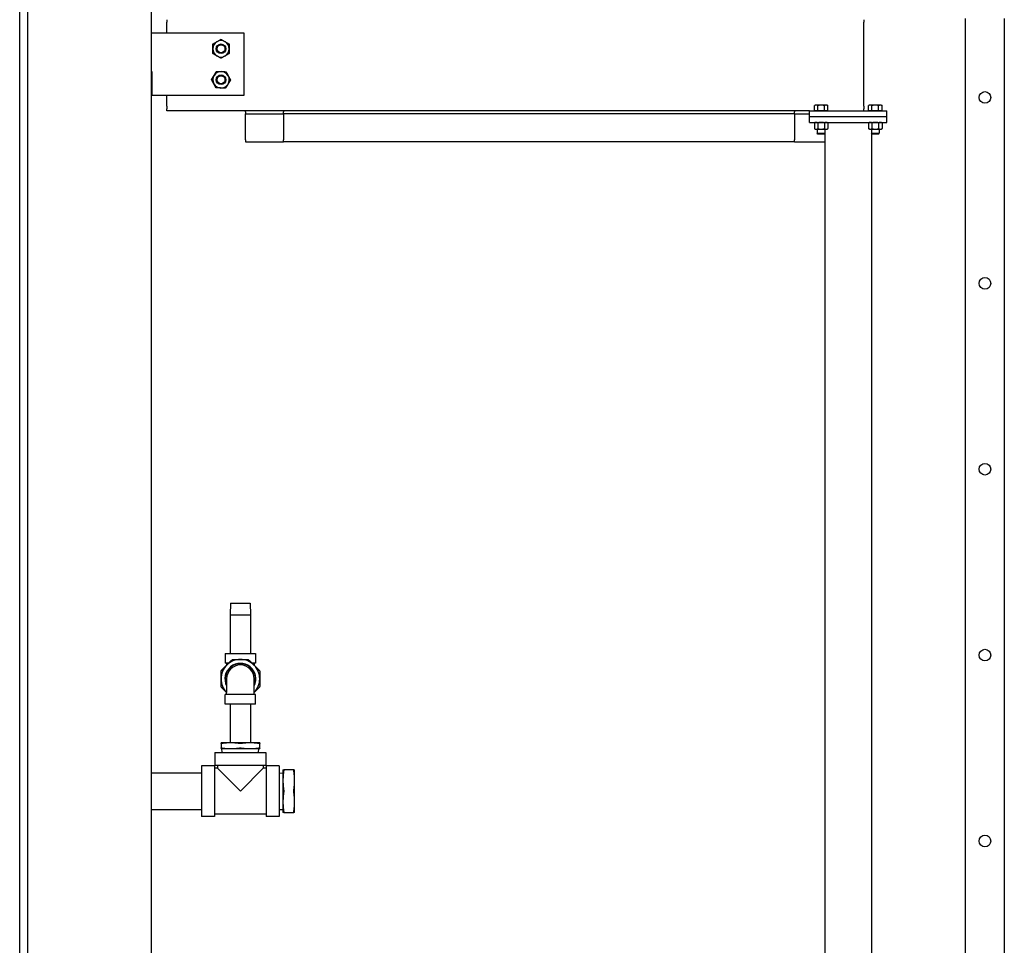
# Model space of a CAD drawing. Header units: inches. Extents: x 24 to 1128, y -69 to 748.
# Tile 510 of 656: x 744 to 808, y 215 to 275. Entities that reach past the tile are written whole.
import ezdxf

# ---------------------------------------------------------------- set-up
doc = ezdxf.new("R2010")
doc.units = ezdxf.units.IN
doc.header["$LTSCALE"] = 32
doc.header["$MEASUREMENT"] = 0
doc.layers.add('Visible (ANSI)', color=7, linetype='Continuous', lineweight=30)

msp = doc.modelspace()

# ---------------------------------------------------------------- linework, layer by layer
at = {"layer": 'Visible (ANSI)'}
for p, q in [((752.78063, 339.73367), (752.78063, 169.86817)), ((744.28063, 178.86817), (744.28063, 331.73367)), ((744.78063, 331.73367), (744.78063, 178.86817)), ((805.36063, 275.04801), (805.36063, 275.31317)), ((807.86063, 275.31317), (807.86063, 275.04801)), ((753.78063, 275.23765), (753.78063, 275.06851)), ((753.78063, 274.85257), (753.78063, 275.06851)), ((753.78063, 274.51427), (753.78063, 274.85257)), ((798.78063, 275.23765), (798.78063, 275.06851)), ((798.78063, 274.85257), (798.78063, 275.06851)), ((798.78063, 274.51427), (798.78063, 274.85257)), ((805.36063, 159.73367), (805.36063, 275.04801)), ((807.86063, 275.04801), (807.86063, 159.73367)), ((758.78063, 274.35867), (752.78063, 274.35867)), ((753.78063, 274.35867), (753.78063, 274.51427)), ((758.78063, 270.35867), (758.78063, 274.35867)), ((798.78063, 270.20307), (798.78063, 274.51427)), ((752.78063, 271.88367), (752.81063, 271.88367)), ((752.81063, 271.88367), (752.81063, 270.35867)), ((752.81063, 270.35867), (758.78063, 270.35867)), ((753.78063, 270.20307), (753.78063, 270.35867)), ((753.78063, 269.86477), (753.78063, 270.20307)), ((753.78063, 269.64883), (753.78063, 269.86477)), ((753.78063, 269.64883), (753.78063, 269.47968)), ((795.65563, 269.72267), (795.59762, 269.68918)), ((795.59762, 269.35867), (795.59762, 269.68918)), ((795.70587, 269.72267), (795.65563, 269.72267)), ((796.03063, 269.72267), (795.70587, 269.72267)), ((795.81413, 269.35867), (795.81413, 269.68918)), ((796.35539, 269.72267), (796.03063, 269.72267)), ((796.24714, 269.35867), (796.24714, 269.68918)), ((796.40563, 269.72267), (796.35539, 269.72267)), ((796.40563, 269.72267), (796.46365, 269.68918)), ((796.46365, 269.35867), (796.46365, 269.68918)), ((798.78063, 269.86477), (798.78063, 270.20307)), ((798.78063, 269.64883), (798.78063, 269.86477)), ((798.78063, 269.64883), (798.78063, 269.47968)), ((799.15563, 269.72267), (799.09762, 269.68918)), ((799.09762, 269.35867), (799.09762, 269.68918)), ((799.20587, 269.72267), (799.15563, 269.72267)), ((799.53063, 269.72267), (799.20587, 269.72267)), ((799.31413, 269.35867), (799.31413, 269.68918)), ((799.85539, 269.72267), (799.53063, 269.72267)), ((799.74714, 269.35867), (799.74714, 269.68918)), ((799.90563, 269.72267), (799.85539, 269.72267)), ((799.90563, 269.72267), (799.96365, 269.68918)), ((799.96365, 269.35867), (799.96365, 269.68918)), ((753.78063, 269.35867), (753.78063, 269.47968)), ((795.28063, 269.35867), (753.78063, 269.35867)), ((758.86063, 269.29067), (758.86063, 269.35867)), ((758.86063, 269.29067), (758.86063, 269.17067)), ((758.86063, 269.17067), (761.32063, 269.17067)), ((758.86063, 268.92067), (758.86063, 269.17067)), ((761.32063, 269.35867), (761.32063, 269.29067)), ((761.32063, 269.17067), (761.32063, 269.29067)), ((794.32063, 269.17067), (761.32063, 269.17067)), ((761.32063, 269.17067), (761.32063, 268.92067)), ((794.32063, 269.35867), (794.32063, 269.29067)), ((794.32063, 269.17067), (794.32063, 269.29067)), ((794.32063, 269.17067), (794.32063, 268.92067)), ((794.32063, 269.17067), (795.28063, 269.17067)), ((795.28063, 268.98367), (795.28063, 269.35867)), ((795.28063, 269.35867), (800.28063, 269.35867)), ((795.28063, 268.98367), (800.28063, 268.98367)), ((795.28063, 268.98367), (800.28063, 268.98367)), ((795.28063, 268.60867), (795.28063, 268.98367)), ((795.70587, 269.35867), (795.59762, 269.35867)), ((795.65563, 269.35867), (795.65563, 269.35867)), ((795.81413, 269.35867), (795.70587, 269.35867)), ((796.03063, 269.35867), (795.81413, 269.35867)), ((796.24714, 269.35867), (796.03063, 269.35867)), ((796.35539, 269.35867), (796.24714, 269.35867)), ((796.46365, 269.35867), (796.35539, 269.35867)), ((796.40563, 269.35867), (796.40563, 269.35867)), ((798.78063, 269.35867), (798.78063, 269.47968)), ((799.20587, 269.35867), (799.09762, 269.35867)), ((799.15563, 269.35867), (799.15563, 269.35867)), ((799.31413, 269.35867), (799.20587, 269.35867)), ((799.53063, 269.35867), (799.31413, 269.35867)), ((799.74714, 269.35867), (799.53063, 269.35867)), ((799.85539, 269.35867), (799.74714, 269.35867)), ((799.96365, 269.35867), (799.85539, 269.35867)), ((799.90563, 269.35867), (799.90563, 269.35867)), ((800.28063, 268.98367), (800.28063, 269.35867)), ((800.28063, 268.60867), (800.28063, 268.98367)), ((758.86063, 267.47867), (758.86063, 268.92067)), ((761.32063, 268.92067), (761.32063, 267.47867)), ((794.32063, 268.92067), (794.32063, 267.47867)), ((795.28063, 268.60867), (800.28063, 268.60867)), ((795.65563, 268.60867), (795.59762, 268.57518)), ((795.59762, 268.57518), (795.59762, 268.20416)), ((795.81413, 268.57518), (795.81413, 268.20416)), ((796.24714, 268.57518), (796.24714, 268.20416)), ((796.40563, 268.60867), (796.46365, 268.57518)), ((796.46365, 268.57518), (796.46365, 268.20416)), ((799.15563, 268.60867), (799.09762, 268.57518)), ((799.09762, 268.57518), (799.09762, 268.20416)), ((799.31413, 268.57518), (799.31413, 268.20416)), ((799.74714, 268.57518), (799.74714, 268.20416)), ((799.90563, 268.60867), (799.96365, 268.57518)), ((799.96365, 268.57518), (799.96365, 268.20416)), ((795.65563, 268.17067), (795.59762, 268.20416)), ((795.65563, 268.17067), (795.70587, 268.17067)), ((795.70587, 268.17067), (796.03063, 268.17067)), ((795.78063, 268.17067), (795.78063, 267.90444)), ((795.78063, 267.90444), (796.28063, 267.90444)), ((795.82782, 267.85867), (795.78063, 267.90444)), ((796.23344, 267.85867), (795.82782, 267.85867)), ((796.03063, 268.17067), (796.35539, 268.17067)), ((796.23344, 267.85867), (796.28063, 267.90444)), ((796.28063, 268.17067), (796.28063, 267.90444)), ((796.28063, 267.90444), (796.28063, 157.60867)), ((796.35539, 268.17067), (796.40563, 268.17067)), ((796.40563, 268.17067), (796.46365, 268.20416)), ((799.15563, 268.17067), (799.09762, 268.20416)), ((799.15563, 268.17067), (799.20587, 268.17067)), ((799.20587, 268.17067), (799.53063, 268.17067)), ((799.28063, 268.17067), (799.28063, 267.90444)), ((799.28063, 267.90444), (799.28063, 157.60867)), ((799.28063, 267.90444), (799.78063, 267.90444)), ((799.32782, 267.85867), (799.28063, 267.90444)), ((799.73344, 267.85867), (799.32782, 267.85867)), ((799.53063, 268.17067), (799.85539, 268.17067)), ((799.73344, 267.85867), (799.78063, 267.90444)), ((799.78063, 268.17067), (799.78063, 267.90444)), ((799.85539, 268.17067), (799.90563, 268.17067)), ((799.90563, 268.17067), (799.96365, 268.20416)), ((758.86063, 267.47867), (758.86063, 267.35867)), ((758.86063, 267.35867), (761.32063, 267.35867)), ((761.32063, 267.35867), (761.32063, 267.47867)), ((794.32063, 267.35867), (761.32063, 267.35867)), ((794.32063, 267.35867), (794.32063, 267.47867)), ((794.32063, 267.35867), (796.28063, 267.35867)), ((757.89277, 237.56632), (757.87313, 236.81632)), ((757.89277, 237.56632), (759.16849, 237.56632)), ((759.16849, 237.56632), (759.18813, 236.81632)), ((757.87313, 236.81632), (759.18813, 236.81632)), ((757.87313, 236.81632), (757.87313, 234.31632)), ((759.18813, 236.81632), (759.18813, 234.31632)), ((757.55563, 234.31632), (759.50563, 234.31632)), ((757.55563, 234.31632), (757.55563, 233.69632)), ((759.50563, 234.31632), (759.50563, 233.69632)), ((757.77287, 233.69632), (757.55563, 233.69632)), ((757.64063, 233.69632), (757.64063, 233.56409)), ((759.50563, 233.69632), (759.2884, 233.69632)), ((759.42063, 233.69632), (759.42063, 233.56409)), ((757.64063, 232.69132), (757.64063, 231.80632)), ((759.42063, 231.80632), (759.42063, 232.69132)), ((759.50563, 231.67632), (757.55563, 231.67632)), ((757.55563, 231.05632), (757.55563, 231.67632)), ((757.64063, 231.67632), (757.64063, 231.80632)), ((759.42063, 231.67632), (759.42063, 231.80632)), ((759.50563, 231.05632), (759.50563, 231.67632)), ((759.50563, 231.05632), (757.55563, 231.05632)), ((757.87313, 231.05632), (757.87313, 228.55632)), ((759.18813, 231.05632), (759.18813, 228.55632)), ((757.90563, 228.55632), (757.28063, 228.55632)), ((757.28063, 228.51816), (757.28063, 228.21948)), ((759.15563, 228.55632), (757.90563, 228.55632)), ((759.78063, 228.55632), (759.15563, 228.55632)), ((759.78063, 228.21948), (759.78063, 228.51816)), ((756.89063, 227.93132), (760.17063, 227.93132)), ((756.89063, 227.93132), (756.89063, 227.09132)), ((757.28063, 228.18132), (757.90563, 228.18132)), ((757.35405, 227.93132), (757.34313, 228.18132)), ((757.90563, 228.18132), (759.15563, 228.18132)), ((759.15563, 228.18132), (759.78063, 228.18132)), ((759.70722, 227.93132), (759.71813, 228.18132)), ((760.17063, 227.93132), (760.17063, 227.09132)), ((756.03063, 227.07132), (756.03063, 223.79132)), ((756.87063, 227.07132), (756.03063, 227.07132)), ((756.87063, 227.07132), (756.87063, 223.79132)), ((760.17063, 227.09132), (756.89063, 227.09132)), ((757.05063, 227.09132), (757.05063, 226.91132)), ((760.01063, 227.09132), (760.01063, 226.91132)), ((760.19063, 227.07132), (760.19063, 223.79132)), ((761.03063, 227.07132), (760.19063, 227.07132)), ((761.03063, 227.07132), (761.03063, 223.79132)), ((752.78063, 226.61882), (756.03063, 226.61882)), ((757.05063, 226.91132), (756.87063, 226.91132)), ((757.05063, 226.91132), (758.53063, 225.43132)), ((758.53063, 225.43132), (760.01063, 226.91132)), ((760.19063, 226.91132), (760.01063, 226.91132)), ((761.03063, 226.60791), (761.28063, 226.61882)), ((761.28063, 226.80632), (761.28063, 226.11882)), ((761.98297, 226.80632), (761.3283, 226.80632)), ((762.03063, 226.11882), (762.03063, 226.80632)), ((761.28063, 226.11882), (761.28063, 224.74382)), ((762.03063, 224.74382), (762.03063, 226.11882)), ((761.28063, 224.74382), (761.28063, 224.05632)), ((762.03063, 224.05632), (762.03063, 224.74382)), ((752.78063, 224.24382), (756.03063, 224.24382)), ((760.19063, 223.95132), (756.87063, 223.95132)), ((761.03063, 224.25474), (761.28063, 224.24382)), ((761.3283, 224.05632), (761.98297, 224.05632)), ((756.87063, 223.79132), (756.03063, 223.79132)), ((761.03063, 223.79132), (760.19063, 223.79132))]:
    msp.add_line(p, q, dxfattribs=at)
for centre, radius in [((757.28063, 273.35867), 0.31271), ((757.28063, 273.35867), 0.3125), ((757.28063, 273.35867), 0.25673), ((757.28063, 271.35867), 0.31271), ((757.28063, 271.35867), 0.3125), ((757.28063, 271.35867), 0.25673), ((806.61063, 270.21867), 0.375), ((806.61063, 270.21867), 0.375), ((806.61063, 258.21867), 0.375), ((806.61063, 258.21867), 0.375), ((806.61063, 246.21867), 0.375), ((806.61063, 246.21867), 0.375), ((806.61063, 234.21867), 0.375), ((806.61063, 234.21867), 0.375), ((806.61063, 222.21867), 0.375), ((806.61063, 222.21867), 0.375)]:
    msp.add_circle(centre, radius, dxfattribs=at)
for centre, radius, start, end in [((757.28063, 273.35867), 0.531, 120, 180), ((757.28063, 273.35867), 0.531, 60, 120), ((757.28063, 273.35867), 0.531, 0, 60), ((757.28063, 273.35867), 0.531, 180, 240), ((757.28063, 273.35867), 0.531, 240, 300), ((757.28063, 273.35867), 0.531, 300, 0), ((757.28063, 271.35867), 0.531, 148.4077565, 208.4077565), ((757.28063, 271.35867), 0.531, 88.4077565, 148.4077565), ((757.28063, 271.35867), 0.531, 28.4077565, 88.4077565), ((757.28063, 271.35867), 0.531, 328.4077565, 28.4077565), ((757.28063, 271.35867), 0.531, 208.4077565, 268.4077565), ((757.28063, 271.35867), 0.531, 268.4077565, 328.4077565), ((758.53063, 232.68632), 1.25, 135, 180), ((758.53063, 232.68632), 1, 332.8732469, 207.1267531), ((758.53063, 232.68632), 0.975, 335.8980827, 204.1019173), ((758.53063, 232.68632), 1.25, 90, 135), ((758.53063, 232.68632), 1.25, 45, 90), ((758.53063, 232.68632), 1.25, 0, 45), ((758.53063, 232.68632), 1.25, 180, 224.6021253), ((758.53063, 232.68632), 1.25, 315.3978747, 0)]:
    msp.add_arc(centre, radius, start, end, dxfattribs=at)
msp.add_ellipse((758.53063, 232.69132), major_axis=(0.89, 0), ratio=0.99999962, start_param=0, end_param=3.14159265, dxfattribs=at)
for points, weights in [([(756.74963, 273.66524), (756.89191, 273.74739), (757.01513, 273.81853)], [1, 1.0379548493, 1]), ([(756.74963, 273.35867), (756.74963, 273.50095), (756.74963, 273.66524)], [1, 1.0379548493, 1]), ([(757.01513, 273.81853), (757.13835, 273.88967), (757.28063, 273.97182)], [1, 1.0379548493, 1]), ([(757.28063, 273.97182), (757.42291, 273.88967), (757.54613, 273.81853)], [1, 1.0379548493, 1]), ([(757.54613, 273.81853), (757.66935, 273.74739), (757.81163, 273.66524)], [1, 1.0379548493, 1]), ([(757.81163, 273.66524), (757.81163, 273.50095), (757.81163, 273.35867)], [1, 1.0379548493, 1]), ([(756.74963, 273.0521), (756.74963, 273.21639), (756.74963, 273.35867)], [1, 1.0379548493, 1]), ([(757.01513, 272.89881), (756.89191, 272.96995), (756.74963, 273.0521)], [1, 1.0379548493, 1]), ([(757.28063, 272.74552), (757.13835, 272.82767), (757.01513, 272.89881)], [1, 1.0379548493, 1]), ([(757.54613, 272.89881), (757.42291, 272.82767), (757.28063, 272.74552)], [1, 1.0379548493, 1]), ([(757.81163, 273.0521), (757.66935, 272.96995), (757.54613, 272.89881)], [1, 1.0379548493, 1]), ([(757.81163, 273.35867), (757.81163, 273.21639), (757.81163, 273.0521)], [1, 1.0379548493, 1]), ([(756.66772, 271.37571), (756.75379, 271.51565), (756.82833, 271.63684)], [1, 1.0379548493, 1]), ([(756.82833, 271.63684), (756.90287, 271.75804), (756.98893, 271.89798)], [1, 1.0379548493, 1]), ([(756.98893, 271.89798), (757.15316, 271.89342), (757.29539, 271.88946)], [1, 1.0379548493, 1]), ([(757.29539, 271.88946), (757.43761, 271.88551), (757.60184, 271.88095)], [1, 1.0379548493, 1]), ([(757.60184, 271.88095), (757.68, 271.73644), (757.74769, 271.61129)], [1, 1.0379548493, 1]), ([(757.74769, 271.61129), (757.81538, 271.48614), (757.89354, 271.34163)], [1, 1.0379548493, 1]), ([(756.81357, 271.10605), (756.74588, 271.2312), (756.66772, 271.37571)], [1, 1.0379548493, 1]), ([(756.95942, 270.83639), (756.88126, 270.9809), (756.81357, 271.10605)], [1, 1.0379548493, 1]), ([(757.73294, 271.08049), (757.6584, 270.9593), (757.57233, 270.81936)], [1, 1.0379548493, 1]), ([(757.89354, 271.34163), (757.80747, 271.20169), (757.73294, 271.08049)], [1, 1.0379548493, 1]), ([(757.26588, 270.82787), (757.12365, 270.83183), (756.95942, 270.83639)], [1, 1.0379548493, 1]), ([(757.57233, 270.81936), (757.4081, 270.82392), (757.26588, 270.82787)], [1, 1.0379548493, 1]), ([(795.70587, 269.72267), (795.65563, 269.72267), (795.59762, 269.68918)], [1, 1.0379548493, 1]), ([(795.81413, 269.68918), (795.75611, 269.72267), (795.70587, 269.72267)], [1, 1.0379548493, 1]), ([(796.03063, 269.72267), (795.93015, 269.72267), (795.81413, 269.68918)], [1, 1.0379548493, 1]), ([(796.24714, 269.68918), (796.13111, 269.72267), (796.03063, 269.72267)], [1, 1.0379548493, 1]), ([(796.35539, 269.72267), (796.30515, 269.72267), (796.24714, 269.68918)], [1, 1.0379548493, 1]), ([(796.46365, 269.68918), (796.40563, 269.72267), (796.35539, 269.72267)], [1, 1.0379548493, 1]), ([(799.20587, 269.72267), (799.15563, 269.72267), (799.09762, 269.68918)], [1, 1.0379548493, 1]), ([(799.31413, 269.68918), (799.25611, 269.72267), (799.20587, 269.72267)], [1, 1.0379548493, 1]), ([(799.53063, 269.72267), (799.43015, 269.72267), (799.31413, 269.68918)], [1, 1.0379548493, 1]), ([(799.74714, 269.68918), (799.63111, 269.72267), (799.53063, 269.72267)], [1, 1.0379548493, 1]), ([(799.85539, 269.72267), (799.80515, 269.72267), (799.74714, 269.68918)], [1, 1.0379548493, 1]), ([(799.96365, 269.68918), (799.90563, 269.72267), (799.85539, 269.72267)], [1, 1.0379548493, 1]), ([(795.70587, 268.60867), (795.65563, 268.60867), (795.59762, 268.57518)], [1, 1.0379548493, 1]), ([(795.81413, 268.57518), (795.75611, 268.60867), (795.70587, 268.60867)], [1, 1.0379548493, 1]), ([(796.03063, 268.60867), (795.93015, 268.60867), (795.81413, 268.57518)], [1, 1.0379548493, 1]), ([(796.24714, 268.57518), (796.13111, 268.60867), (796.03063, 268.60867)], [1, 1.0379548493, 1]), ([(796.35539, 268.60867), (796.30515, 268.60867), (796.24714, 268.57518)], [1, 1.0379548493, 1]), ([(796.46365, 268.57518), (796.40563, 268.60867), (796.35539, 268.60867)], [1, 1.0379548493, 1]), ([(799.20587, 268.60867), (799.15563, 268.60867), (799.09762, 268.57518)], [1, 1.0379548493, 1]), ([(799.31413, 268.57518), (799.25611, 268.60867), (799.20587, 268.60867)], [1, 1.0379548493, 1]), ([(799.53063, 268.60867), (799.43015, 268.60867), (799.31413, 268.57518)], [1, 1.0379548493, 1]), ([(799.74714, 268.57518), (799.63111, 268.60867), (799.53063, 268.60867)], [1, 1.0379548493, 1]), ([(799.85539, 268.60867), (799.80515, 268.60867), (799.74714, 268.57518)], [1, 1.0379548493, 1]), ([(799.96365, 268.57518), (799.90563, 268.60867), (799.85539, 268.60867)], [1, 1.0379548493, 1]), ([(795.59762, 268.20416), (795.65563, 268.17067), (795.70587, 268.17067)], [1, 1.0379548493, 1]), ([(795.70587, 268.17067), (795.75611, 268.17067), (795.81413, 268.20416)], [1, 1.0379548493, 1]), ([(795.81413, 268.20416), (795.93015, 268.17067), (796.03063, 268.17067)], [1, 1.0379548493, 1]), ([(796.03063, 268.17067), (796.13111, 268.17067), (796.24714, 268.20416)], [1, 1.0379548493, 1]), ([(796.24714, 268.20416), (796.30515, 268.17067), (796.35539, 268.17067)], [1, 1.0379548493, 1]), ([(796.35539, 268.17067), (796.40563, 268.17067), (796.46365, 268.20416)], [1, 1.0379548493, 1]), ([(799.09762, 268.20416), (799.15563, 268.17067), (799.20587, 268.17067)], [1, 1.0379548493, 1]), ([(799.20587, 268.17067), (799.25611, 268.17067), (799.31413, 268.20416)], [1, 1.0379548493, 1]), ([(799.31413, 268.20416), (799.43015, 268.17067), (799.53063, 268.17067)], [1, 1.0379548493, 1]), ([(799.53063, 268.17067), (799.63111, 268.17067), (799.74714, 268.20416)], [1, 1.0379548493, 1]), ([(799.74714, 268.20416), (799.80515, 268.17067), (799.85539, 268.17067)], [1, 1.0379548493, 1]), ([(799.85539, 268.17067), (799.90563, 268.17067), (799.96365, 268.20416)], [1, 1.0379548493, 1]), ([(757.31724, 233.2407), (757.48735, 233.41081), (757.64675, 233.57021)], [1.07707509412, 1.05512060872, 1]), ([(757.64675, 233.57021), (757.80614, 233.7296), (757.97625, 233.89971)], [1, 1.05512060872, 1.07707509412]), ([(758.06464, 233.93632), (758.30521, 233.93632), (758.53063, 233.93632)], [1.07707509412, 1.05512060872, 1]), ([(758.53063, 233.93632), (758.75605, 233.93632), (758.99662, 233.93632)], [1, 1.05512060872, 1.07707509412]), ([(759.08501, 233.89971), (759.25512, 233.7296), (759.41452, 233.57021)], [1.07707509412, 1.05512060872, 1]), ([(759.41452, 233.57021), (759.57391, 233.41081), (759.74402, 233.2407)], [1, 1.05512060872, 1.07707509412]), ([(757.28063, 232.68632), (757.28063, 232.91174), (757.28063, 233.15231)], [1, 1.05512060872, 1.07707509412]), ([(759.78063, 233.15231), (759.78063, 232.91174), (759.78063, 232.68632)], [1.07707509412, 1.05512060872, 1]), ([(757.28063, 232.22033), (757.28063, 232.4609), (757.28063, 232.68632)], [1.07707509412, 1.05512060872, 1]), ([(757.64063, 231.80856), (757.4842, 231.96499), (757.31724, 232.13194)], [1.00199566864, 1.0555202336, 1.07707509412]), ([(759.74402, 232.13194), (759.57707, 231.96499), (759.42063, 231.80856)], [1.07707509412, 1.0555202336, 1.00199566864]), ([(759.78063, 232.68632), (759.78063, 232.4609), (759.78063, 232.22033)], [1, 1.05512060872, 1.07707509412]), ([(757.28063, 228.51816), (757.28063, 228.55632), (757.28063, 228.55632)], [1.10285189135, 1.0796639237, 1]), ([(757.90563, 228.55632), (757.65432, 228.55632), (757.37438, 228.51816)], [1, 1.0796639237, 1.10285189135]), ([(758.43688, 228.51816), (758.15694, 228.55632), (757.90563, 228.55632)], [1.10285189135, 1.0796639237, 1]), ([(759.15563, 228.55632), (758.90432, 228.55632), (758.62438, 228.51816)], [1, 1.0796639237, 1.10285189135]), ([(759.68688, 228.51816), (759.40694, 228.55632), (759.15563, 228.55632)], [1.10285189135, 1.0796639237, 1]), ([(759.78063, 228.55632), (759.78063, 228.55632), (759.78063, 228.51816)], [1, 1.0796639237, 1.10285189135]), ([(757.28063, 228.18132), (757.28063, 228.18132), (757.28063, 228.21948)], [1, 1.0796639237, 1.10285189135]), ([(757.37438, 228.21948), (757.65432, 228.18132), (757.90563, 228.18132)], [1.10285189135, 1.0796639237, 1]), ([(757.90563, 228.18132), (758.15694, 228.18132), (758.43688, 228.21948)], [1, 1.0796639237, 1.10285189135]), ([(758.62438, 228.21948), (758.90432, 228.18132), (759.15563, 228.18132)], [1.10285189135, 1.0796639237, 1]), ([(759.15563, 228.18132), (759.40694, 228.18132), (759.68688, 228.21948)], [1, 1.0796639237, 1.10285189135]), ([(759.78063, 228.21948), (759.78063, 228.18132), (759.78063, 228.18132)], [1.10285189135, 1.0796639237, 1]), ([(761.28063, 226.80632), (761.28063, 226.80632), (761.3283, 226.80632)], [1, 1.05302826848, 1.0414979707]), ([(761.3283, 226.74382), (761.28063, 226.41234), (761.28063, 226.11882)], [1.0414979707, 1.05302826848, 1]), ([(761.98297, 226.80632), (762.03063, 226.80632), (762.03063, 226.80632)], [1.0414979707, 1.05302826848, 1]), ([(762.03063, 226.11882), (762.03063, 226.41234), (761.98297, 226.74382)], [1, 1.05302826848, 1.0414979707]), ([(761.28063, 226.11882), (761.28063, 225.82531), (761.3283, 225.49382)], [1, 1.05302826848, 1.0414979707]), ([(761.98297, 225.49382), (762.03063, 225.82531), (762.03063, 226.11882)], [1.0414979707, 1.05302826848, 1]), ([(761.3283, 225.36882), (761.28063, 225.03734), (761.28063, 224.74382)], [1.0414979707, 1.05302826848, 1]), ([(762.03063, 224.74382), (762.03063, 225.03734), (761.98297, 225.36882)], [1, 1.05302826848, 1.0414979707]), ([(761.28063, 224.74382), (761.28063, 224.45031), (761.3283, 224.11882)], [1, 1.05302826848, 1.0414979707]), ([(761.98297, 224.11882), (762.03063, 224.45031), (762.03063, 224.74382)], [1.0414979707, 1.05302826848, 1]), ([(761.3283, 224.05632), (761.28063, 224.05632), (761.28063, 224.05632)], [1.0414979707, 1.05302826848, 1]), ([(762.03063, 224.05632), (762.03063, 224.05632), (761.98297, 224.05632)], [1, 1.05302826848, 1.0414979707])]:
    msp.add_rational_spline(points, weights, degree=2, dxfattribs=at)
for points, knots in [([(757.97625, 233.89971), (757.98801, 233.91146), (758.00222, 233.92076), (758.0314, 233.93285), (758.04802, 233.93632), (758.06464, 233.93632)], [1.299728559, 1.299728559, 1.299728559, 1.299728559, 1.420078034, 1.420078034, 1.540427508, 1.540427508, 1.540427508, 1.540427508]), ([(758.99662, 233.93632), (759.01324, 233.93632), (759.02987, 233.93285), (759.05905, 233.92076), (759.07326, 233.91146), (759.08501, 233.89971)], [1.299728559, 1.299728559, 1.299728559, 1.299728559, 1.420078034, 1.420078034, 1.540427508, 1.540427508, 1.540427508, 1.540427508]), ([(757.28063, 233.15231), (757.28063, 233.16893), (757.2841, 233.18556), (757.29619, 233.21474), (757.30549, 233.22895), (757.31724, 233.2407)], [1.299728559, 1.299728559, 1.299728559, 1.299728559, 1.420078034, 1.420078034, 1.540427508, 1.540427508, 1.540427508, 1.540427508]), ([(759.74402, 233.2407), (759.75577, 233.22895), (759.76507, 233.21474), (759.77716, 233.18556), (759.78063, 233.16893), (759.78063, 233.15231)], [0.397039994, 0.397039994, 0.397039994, 0.397039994, 0.517389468, 0.517389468, 0.637738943, 0.637738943, 0.637738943, 0.637738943]), ([(757.31724, 232.13194), (757.30549, 232.1437), (757.29619, 232.15791), (757.2841, 232.18709), (757.28063, 232.20371), (757.28063, 232.22033)], [1.299728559, 1.299728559, 1.299728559, 1.299728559, 1.420078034, 1.420078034, 1.540427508, 1.540427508, 1.540427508, 1.540427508]), ([(759.78063, 232.22033), (759.78063, 232.20371), (759.77716, 232.18709), (759.76507, 232.15791), (759.75577, 232.1437), (759.74402, 232.13194)], [1.299728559, 1.299728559, 1.299728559, 1.299728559, 1.420078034, 1.420078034, 1.540427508, 1.540427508, 1.540427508, 1.540427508]), ([(757.37438, 228.51816), (757.36947, 228.5175), (757.36468, 228.51688), (757.33765, 228.51362), (757.31883, 228.51228), (757.29268, 228.51228), (757.28389, 228.51362), (757.28089, 228.51688), (757.28063, 228.5175), (757.28063, 228.51816)], [1.877642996, 1.877642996, 1.877642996, 1.877642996, 1.919001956, 1.919001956, 2.118233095, 2.118233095, 2.317464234, 2.317464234, 2.358823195, 2.358823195, 2.358823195, 2.358823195]), ([(758.62438, 228.51816), (758.61947, 228.5175), (758.61442, 228.51688), (758.58439, 228.51362), (758.55678, 228.51228), (758.50449, 228.51228), (758.47687, 228.51362), (758.44684, 228.51688), (758.44179, 228.5175), (758.43688, 228.51816)], [1.877642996, 1.877642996, 1.877642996, 1.877642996, 1.919001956, 1.919001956, 2.118233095, 2.118233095, 2.317464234, 2.317464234, 2.358823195, 2.358823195, 2.358823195, 2.358823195]), ([(759.78063, 228.51816), (759.78063, 228.5175), (759.78038, 228.51688), (759.77737, 228.51362), (759.76859, 228.51228), (759.74244, 228.51228), (759.72361, 228.51362), (759.69658, 228.51688), (759.69179, 228.5175), (759.68688, 228.51816)], [1.877642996, 1.877642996, 1.877642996, 1.877642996, 1.919001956, 1.919001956, 2.118233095, 2.118233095, 2.317464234, 2.317464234, 2.358823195, 2.358823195, 2.358823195, 2.358823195]), ([(757.28063, 228.21948), (757.28063, 228.22015), (757.28089, 228.22077), (757.28389, 228.22403), (757.29268, 228.22537), (757.31883, 228.22537), (757.33765, 228.22403), (757.36468, 228.22077), (757.36947, 228.22015), (757.37438, 228.21948)], [0.564368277, 0.564368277, 0.564368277, 0.564368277, 0.605727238, 0.605727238, 0.804958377, 0.804958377, 1.004189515, 1.004189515, 1.045548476, 1.045548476, 1.045548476, 1.045548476]), ([(758.43688, 228.21948), (758.44179, 228.22015), (758.44684, 228.22077), (758.47687, 228.22403), (758.50449, 228.22537), (758.55678, 228.22537), (758.58439, 228.22403), (758.61442, 228.22077), (758.61947, 228.22015), (758.62438, 228.21948)], [0.564368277, 0.564368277, 0.564368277, 0.564368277, 0.605727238, 0.605727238, 0.804958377, 0.804958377, 1.004189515, 1.004189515, 1.045548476, 1.045548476, 1.045548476, 1.045548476]), ([(759.68688, 228.21948), (759.69179, 228.22015), (759.69658, 228.22077), (759.72361, 228.22403), (759.74244, 228.22537), (759.76859, 228.22537), (759.77737, 228.22403), (759.78038, 228.22077), (759.78063, 228.22015), (759.78063, 228.21948)], [0.564368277, 0.564368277, 0.564368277, 0.564368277, 0.605727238, 0.605727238, 0.804958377, 0.804958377, 1.004189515, 1.004189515, 1.045548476, 1.045548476, 1.045548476, 1.045548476]), ([(761.3283, 226.80632), (761.32885, 226.80632), (761.32936, 226.80608), (761.33157, 226.80371), (761.33245, 226.79794), (761.33245, 226.78121), (761.33157, 226.76927), (761.32936, 226.75146), (761.32885, 226.74769), (761.3283, 226.74382)], [0.354915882, 0.354915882, 0.354915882, 0.354915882, 0.387474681, 0.387474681, 0.514911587, 0.514911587, 0.642348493, 0.642348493, 0.674907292, 0.674907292, 0.674907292, 0.674907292]), ([(761.98297, 226.74382), (761.98241, 226.74769), (761.98191, 226.75146), (761.97969, 226.76927), (761.97882, 226.78121), (761.97882, 226.79794), (761.97969, 226.80371), (761.98191, 226.80608), (761.98241, 226.80632), (761.98297, 226.80632)], [-0.674907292, -0.674907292, -0.674907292, -0.674907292, -0.642348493, -0.642348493, -0.514911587, -0.514911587, -0.387474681, -0.387474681, -0.354915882, -0.354915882, -0.354915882, -0.354915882]), ([(761.3283, 225.49382), (761.32885, 225.48995), (761.32936, 225.48595), (761.33157, 225.46576), (761.33245, 225.44805), (761.33245, 225.4146), (761.33157, 225.39688), (761.32936, 225.3767), (761.32885, 225.37269), (761.3283, 225.36882)], [0.354915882, 0.354915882, 0.354915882, 0.354915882, 0.387474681, 0.387474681, 0.514911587, 0.514911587, 0.642348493, 0.642348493, 0.674907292, 0.674907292, 0.674907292, 0.674907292]), ([(761.98297, 225.36882), (761.98241, 225.37269), (761.98191, 225.3767), (761.97969, 225.39688), (761.97882, 225.4146), (761.97882, 225.44805), (761.97969, 225.46576), (761.98191, 225.48595), (761.98241, 225.48995), (761.98297, 225.49382)], [-0.674907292, -0.674907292, -0.674907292, -0.674907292, -0.642348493, -0.642348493, -0.514911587, -0.514911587, -0.387474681, -0.387474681, -0.354915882, -0.354915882, -0.354915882, -0.354915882]), ([(761.3283, 224.11882), (761.32885, 224.11495), (761.32936, 224.11119), (761.33157, 224.09337), (761.33245, 224.08143), (761.33245, 224.06471), (761.33157, 224.05893), (761.32936, 224.05656), (761.32885, 224.05632), (761.3283, 224.05632)], [0.354915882, 0.354915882, 0.354915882, 0.354915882, 0.387474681, 0.387474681, 0.514911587, 0.514911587, 0.642348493, 0.642348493, 0.674907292, 0.674907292, 0.674907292, 0.674907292]), ([(761.98297, 224.05632), (761.98241, 224.05632), (761.98191, 224.05656), (761.97969, 224.05893), (761.97882, 224.06471), (761.97882, 224.08143), (761.97969, 224.09337), (761.98191, 224.11119), (761.98241, 224.11495), (761.98297, 224.11882)], [-0.674907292, -0.674907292, -0.674907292, -0.674907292, -0.642348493, -0.642348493, -0.514911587, -0.514911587, -0.387474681, -0.387474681, -0.354915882, -0.354915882, -0.354915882, -0.354915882])]:
    msp.add_open_spline(points, degree=3, knots=knots, dxfattribs=at)

doc.saveas('drawing.dxf')
